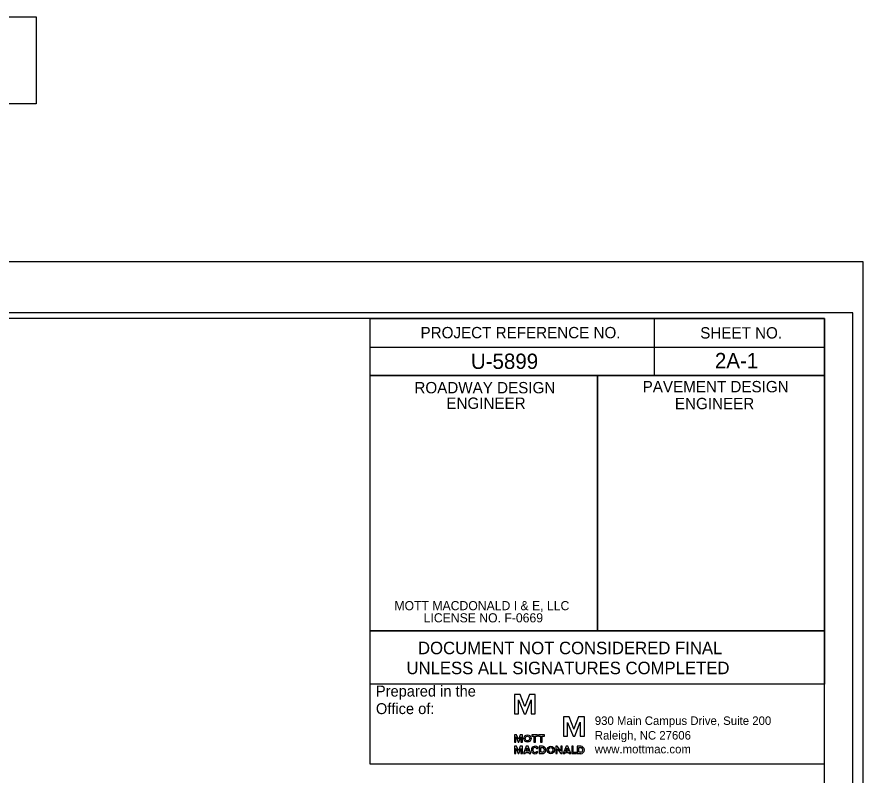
# Model space of a CAD drawing. Extents: x 1904401 to 1905163, y 193929 to 194736.
# Drawn here: x 1904973 to 1905047.5, y 194669 to 194735.8 of the extents above; entities that cross this region are included whole.
import ezdxf

# ---------------------------------------------------------------- set-up
doc = ezdxf.new("R2010")
doc.units = 0
for name, color, linetype in [('Old_Level_2', 7, 'Continuous'), ('Old_Level_42', 7, 'Continuous'), ('Old_Level_45', 7, 'Continuous'), ('Prop Pavement Schedule Description CELL', 7, 'Continuous'), ('Sheet Cutting Line CELL', 7, 'Continuous'), ('Sheet Data Field CELL', 7, 'Continuous'), ('Sheet Plot Border Inside CELL', 7, 'Continuous'), ('Sheet Plot Border Outside CELL', 7, 'Continuous'), ('Sheet Sticker Exception Certification CELL', 7, 'Continuous'), ('Sheet Typical CELL', 7, 'Continuous')]:
    doc.layers.add(name, color=color, linetype=linetype)

msp = doc.modelspace()

# ---------------------------------------------------------------- linework, layer by layer
at = {"layer": 'Old_Level_2'}
for p, q in [((1905017.295, 194676.066), (1905016.792, 194676.066)), ((1905016.792, 194676.066), (1905016.792, 194674.368)), ((1905017.706, 194675.017), (1905017.295, 194676.066)), ((1905018.126, 194676.066), (1905017.716, 194675.017)), ((1905018.63, 194676.066), (1905018.126, 194676.066)), ((1905018.63, 194674.368), (1905018.63, 194676.066)), ((1905017.15, 194674.368), (1905017.15, 194675.588)), ((1905017.15, 194675.588), (1905017.155, 194675.588)), ((1905017.155, 194675.588), (1905017.633, 194674.368)), ((1905017.706, 194675.001), (1905017.706, 194675.017)), ((1905017.716, 194675.017), (1905017.716, 194675.001)), ((1905017.789, 194674.368), (1905018.267, 194675.593)), ((1905018.267, 194675.593), (1905018.272, 194675.593)), ((1905018.272, 194675.593), (1905018.272, 194674.368)), ((1905016.792, 194674.368), (1905017.15, 194674.368)), ((1905017.633, 194674.368), (1905017.789, 194674.368)), ((1905017.716, 194675.001), (1905017.706, 194675.001)), ((1905018.272, 194674.368), (1905018.63, 194674.368)), ((1905021.614, 194674.087), (1905021.11, 194674.087)), ((1905021.11, 194674.087), (1905021.11, 194672.389)), ((1905021.468, 194672.389), (1905021.469, 194673.61)), ((1905021.469, 194673.61), (1905021.474, 194673.61)), ((1905021.474, 194673.61), (1905021.952, 194672.389)), ((1905022.024, 194673.038), (1905021.614, 194674.087)), ((1905022.445, 194674.087), (1905022.035, 194673.038)), ((1905022.107, 194672.389), (1905022.585, 194673.615)), ((1905022.949, 194674.087), (1905022.445, 194674.087)), ((1905022.585, 194673.615), (1905022.591, 194673.615)), ((1905022.591, 194673.615), (1905022.59, 194672.389)), ((1905022.949, 194672.389), (1905022.949, 194674.087)), ((1905022.024, 194673.022), (1905022.024, 194673.038)), ((1905022.035, 194673.022), (1905022.024, 194673.022)), ((1905022.035, 194673.038), (1905022.035, 194673.022)), ((1905016.984, 194672.508), (1905016.792, 194672.508)), ((1905016.792, 194672.508), (1905016.792, 194671.859)), ((1905016.927, 194671.859), (1905016.927, 194672.327)), ((1905016.927, 194672.327), (1905016.932, 194672.327)), ((1905016.927, 194672.327), (1905016.932, 194672.327)), ((1905016.932, 194672.327), (1905017.114, 194671.859)), ((1905017.145, 194672.103), (1905016.984, 194672.508)), ((1905017.306, 194672.508), (1905017.145, 194672.103)), ((1905017.176, 194671.859), (1905017.358, 194672.327)), ((1905017.498, 194672.508), (1905017.306, 194672.508)), ((1905017.358, 194672.327), (1905017.363, 194672.327)), ((1905017.358, 194672.327), (1905017.363, 194672.327)), ((1905017.363, 194672.327), (1905017.363, 194671.859)), ((1905017.498, 194671.859), (1905017.498, 194672.508)), ((1905021.11, 194672.389), (1905021.468, 194672.389)), ((1905021.952, 194672.389), (1905022.107, 194672.389)), ((1905022.59, 194672.389), (1905022.949, 194672.389)), ((1905016.792, 194671.859), (1905016.927, 194671.859)), ((1905016.984, 194671.501), (1905016.792, 194671.501)), ((1905016.792, 194671.501), (1905016.792, 194670.852)), ((1905016.927, 194670.852), (1905016.927, 194671.319)), ((1905016.927, 194671.319), (1905016.932, 194671.319)), ((1905016.932, 194671.319), (1905017.114, 194670.852)), ((1905017.145, 194671.095), (1905016.984, 194671.501)), ((1905017.114, 194671.859), (1905017.176, 194671.859)), ((1905017.306, 194671.501), (1905017.145, 194671.095)), ((1905017.176, 194670.852), (1905017.358, 194671.319)), ((1905017.498, 194671.501), (1905017.306, 194671.501)), ((1905017.358, 194671.319), (1905017.363, 194671.319)), ((1905017.363, 194671.859), (1905017.498, 194671.859)), ((1905017.363, 194671.319), (1905017.363, 194670.852)), ((1905017.498, 194670.852), (1905017.498, 194671.501)), ((1905018.765, 194671.289), (1905018.879, 194671.341)), ((1905018.765, 194671.289), (1905018.879, 194671.341)), ((1905019.264, 194671.5), (1905018.967, 194671.501)), ((1905018.967, 194671.501), (1905018.967, 194671.164)), ((1905019.103, 194670.976), (1905019.103, 194671.381)), ((1905019.103, 194671.381), (1905019.264, 194671.381)), ((1905022.328, 194671.501), (1905022.328, 194671.501)), ((1905022.624, 194671.501), (1905022.328, 194671.501)), ((1905022.328, 194671.501), (1905022.328, 194671.164)), ((1905022.463, 194670.976), (1905022.463, 194671.381)), ((1905022.463, 194671.381), (1905022.624, 194671.381)), ((1905022.624, 194671.376), (1905022.624, 194671.376)), ((1905016.792, 194670.852), (1905016.927, 194670.852)), ((1905017.114, 194670.852), (1905017.176, 194670.852)), ((1905017.363, 194670.852), (1905017.498, 194670.852)), ((1905018.862, 194670.985), (1905018.749, 194671.04)), ((1905018.967, 194671.164), (1905018.967, 194670.852)), ((1905018.967, 194670.852), (1905019.264, 194670.852)), ((1905019.264, 194670.976), (1905019.103, 194670.976)), ((1905021.429, 194670.985), (1905021.316, 194671.04)), ((1905022.328, 194671.164), (1905022.328, 194670.852)), ((1905022.328, 194670.852), (1905022.624, 194670.852)), ((1905022.624, 194670.976), (1905022.463, 194670.976))]:
    msp.add_line(p, q, dxfattribs=at)
for points in [[(1905018.313, 194672.389), (1905018.5, 194672.389), (1905018.5, 194671.859), (1905018.641, 194671.859), (1905018.641, 194672.389), (1905018.827, 194672.389), (1905018.827, 194672.508), (1905018.313, 194672.508), (1905018.313, 194672.389)], [(1905018.91, 194672.389), (1905019.097, 194672.389), (1905019.097, 194671.859), (1905019.238, 194671.859), (1905019.238, 194672.389), (1905019.425, 194672.389), (1905019.425, 194672.508), (1905018.91, 194672.508), (1905018.91, 194672.389)], [(1905017.576, 194670.852), (1905017.732, 194670.852), (1905017.773, 194670.961), (1905018.054, 194670.961), (1905018.095, 194670.852), (1905018.246, 194670.852), (1905017.996, 194671.501), (1905017.825, 194671.501), (1905017.576, 194670.852)], [(1905017.81, 194671.08), (1905017.913, 194671.361), (1905018.017, 194671.08), (1905017.81, 194671.08)], [(1905020.557, 194671.272), (1905020.562, 194671.272), (1905020.874, 194670.852), (1905021.004, 194670.852), (1905021.004, 194671.501), (1905020.869, 194671.501), (1905020.869, 194671.09), (1905020.562, 194671.501), (1905020.427, 194671.501), (1905020.427, 194670.852), (1905020.557, 194670.852), (1905020.557, 194671.272)], [(1905021.087, 194670.852), (1905021.242, 194670.852), (1905021.284, 194670.961), (1905021.564, 194670.961), (1905021.606, 194670.852), (1905021.757, 194670.852), (1905021.507, 194671.501), (1905021.336, 194671.501), (1905021.087, 194670.852)], [(1905021.32, 194671.08), (1905021.424, 194671.361), (1905021.528, 194671.08), (1905021.32, 194671.08)], [(1905022.25, 194670.852), (1905022.25, 194670.966), (1905021.969, 194670.966), (1905021.97, 194671.501), (1905021.835, 194671.501), (1905021.835, 194670.852), (1905022.25, 194670.852)]]:
    msp.add_lwpolyline(points, dxfattribs=at)
msp.add_arc((1905022.624, 194671.176), 0.325, 270, 90, dxfattribs=at)
for centre, major_axis, ratio in [((1905017.939, 194672.184), (0, 0.325), 0.993118), ((1905017.939, 194672.184), (0, 0.211), 0.916103), ((1905019.991, 194671.176), (0, 0.325), 0.993118), ((1905019.991, 194671.176), (0, 0.211), 0.916103)]:
    msp.add_ellipse(centre, major_axis=major_axis, ratio=ratio, dxfattribs=at)
for centre, major_axis, ratio, start_param, end_param in [((1905018.601, 194671.176), (0, 0.325), 0.993118, 5.246647, 10.366427), ((1905018.601, 194671.176), (0, 0.211), 0.916103, 5.276876, 10.296021), ((1905019.264, 194671.176), (0, -0.324), 0.930276, 0, 3.141593), ((1905019.264, 194671.178), (0, -0.203), 0.900832, 0, 3.141593), ((1905022.624, 194671.178), (0, -0.203), 0.900832, 0, 3.141593)]:
    msp.add_ellipse(centre, major_axis=major_axis, ratio=ratio, start_param=start_param, end_param=end_param, dxfattribs=at)
at = {"layer": 'Old_Level_42'}
msp.add_lwpolyline([(1905044.052, 194669.932), (1905004.082, 194669.932), (1905004.082, 194676.985)], dxfattribs=at)
at = {"layer": 'Prop Pavement Schedule Description CELL'}
msp.add_lwpolyline([(1904907.328, 194728.106), (1904899.658, 194728.106), (1904899.658, 194735.776), (1904974.659, 194735.776), (1904974.659, 194728.106), (1904907.328, 194728.106), (1904907.328, 194735.776)], dxfattribs=at)
at = {"layer": 'Sheet Cutting Line CELL'}
msp.add_line((1905047.492, 194714.195), (1904710.692, 194714.195), dxfattribs=at)
at = {"layer": 'Sheet Plot Border Inside CELL'}
msp.add_lwpolyline([(1905046.592, 194709.705), (1904713.292, 194709.705), (1904713.292, 194498.685), (1905046.592, 194498.685)], close=True, dxfattribs=at)
at = {"layer": 'Sheet Plot Border Outside CELL'}
msp.add_lwpolyline([(1905047.492, 194714.195), (1904710.692, 194714.195), (1904710.692, 194494.195), (1905047.492, 194494.195)], close=True, dxfattribs=at)
at = {"layer": 'Sheet Sticker Exception Certification CELL'}
for p, q in [((1905004.082, 194676.985), (1905004.082, 194681.685)), ((1905004.082, 194681.685), (1905044.09, 194681.685)), ((1905044.09, 194681.683), (1905044.09, 194676.983)), ((1905044.09, 194676.985), (1905004.082, 194676.985))]:
    msp.add_line(p, q, dxfattribs=at)
at = {"layer": 'Sheet Typical CELL'}
for p, q in [((1905029.092, 194709.185), (1905029.092, 194704.185)), ((1905004.082, 194706.685), (1905044.092, 194706.685)), ((1905024.092, 194704.185), (1905024.092, 194681.695))]:
    msp.add_line(p, q, dxfattribs=at)
for points in [[(1905044.092, 194709.195), (1904744.092, 194709.195), (1904744.092, 194499.195), (1905044.092, 194499.195)], [(1905004.082, 194709.195), (1905044.092, 194709.195), (1905044.092, 194704.185), (1905004.082, 194704.185)], [(1905004.082, 194704.185), (1905024.092, 194704.185), (1905024.092, 194681.685), (1905004.082, 194681.685)], [(1905024.092, 194704.185), (1905044.092, 194704.185), (1905044.092, 194681.685), (1905024.092, 194681.685)]]:
    msp.add_lwpolyline(points, close=True, dxfattribs=at)

# ---------------------------------------------------------------- texts
at = {"layer": 'Old_Level_2'}
for s, height, p in [('Prepared in the ', 0.96276, (1905004.592, 194675.886)), ('Office of:', 0.9628, (1905004.592, 194674.338)), ('930 Main Campus Drive, Suite 200', 0.74924, (1905023.868, 194673.385)), ('Raleigh, NC 27606', 0.74924, (1905023.868, 194672.095)), ('www.mottmac.com', 0.74924, (1905023.868, 194670.88))]:
    msp.add_text(s, height=height, rotation=360, dxfattribs=at).set_placement(p)
at = {"layer": 'Old_Level_45'}
for s, p in [('MOTT MACDONALD I & E, LLC', (1905006.221, 194683.493)), (' LICENSE NO. F-0669', (1905008.5, 194682.421))]:
    msp.add_text(s, height=0.80357, dxfattribs=at).set_placement(p)
at = {"layer": 'Sheet Data Field CELL'}
for s, p in [('U-5899', (1905012.957, 194704.755)), ('2A-1', (1905034.445, 194704.815))]:
    msp.add_text(s, height=1.35, dxfattribs=at).set_placement(p)
at = {"layer": 'Sheet Sticker Exception Certification CELL'}
for s, p in [('DOCUMENT NOT CONSIDERED FINAL', (1905008.296, 194679.616)), ('UNLESS ALL SIGNATURES COMPLETED', (1905007.282, 194677.856))]:
    msp.add_text(s, height=1.1, dxfattribs=at).set_placement(p)
at = {"layer": 'Sheet Typical CELL'}
for s, height, p in [('PROJECT REFERENCE NO.', 1.00002, (1905008.522, 194707.455)), ('SHEET NO.', 1, (1905033.152, 194707.435)), ('ROADWAY DESIGN', 1.00002, (1905007.982, 194702.605)), ('PAVEMENT DESIGN', 1.00002, (1905028.082, 194702.695)), ('ENGINEER', 1, (1905010.792, 194701.235)), ('ENGINEER', 1, (1905030.922, 194701.205))]:
    msp.add_text(s, height=height, dxfattribs=at).set_placement(p)

doc.saveas('drawing.dxf')
